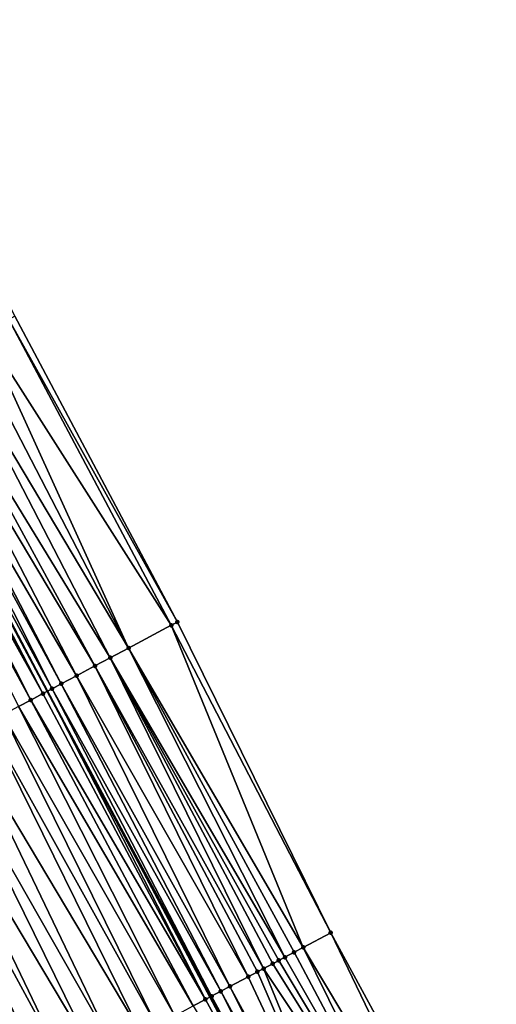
# Model space of a CAD drawing. Header units: feet. Extents: x 2004186 to 2014793, y 836912 to 864902.
# Tile 363 of 656: x 2010090 to 2010118, y 848602 to 848659. Entities that reach past the tile are written whole.
import ezdxf

# ---------------------------------------------------------------- set-up
doc = ezdxf.new("R2010")
doc.units = ezdxf.units.FT
doc.header["$LTSCALE"] = 100
doc.header["$MEASUREMENT"] = 0
for name, color, linetype, lineweight in [('EP_Travel Lane', 5, 'Continuous', 40), ('Road Shots', 4, 'Continuous', 200), ('Road X-Section', 30, 'Continuous', 13)]:
    doc.layers.add(name, color=color, linetype=linetype, lineweight=lineweight)
doc.layers.add('I-77 SB_MM21-27-Surface-Border', color=7, linetype='Continuous')
doc.layers.add('I-77 SB_MM21-27-Surface-TIN', color=7, linetype='Continuous')

msp = doc.modelspace()

# ---------------------------------------------------------------- linework, layer by layer
at = {"layer": 'EP_Travel Lane'}
msp.add_polyline3d([(2010110.569408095, 848585.1130201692, 430.208047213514), (2010101.168451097, 848602.7657240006, 430.1428162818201), (2010091.767470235, 848620.4184726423, 430.0938760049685), (2010082.366520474, 848638.0711628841, 430.0236856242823), (2010072.768941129, 848655.7926938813, 429.9372939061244), (2010063.148234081, 848673.3265646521, 429.8635063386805), (2010053.52750486, 848690.8604758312, 429.803856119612), (2010043.90676447, 848708.3944073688, 429.7512703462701), (2010034.01297362, 848725.9959147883, 429.7053891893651), (2010024.103192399, 848743.3679477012, 429.6092993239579), (2010014.193362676, 848760.7400656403, 429.5399031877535), (2010004.283523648, 848778.1121998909, 429.4756252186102), (2009994.180354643, 848795.5193121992, 429.3876523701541), (2009984.065958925, 848812.7730712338, 429.3006642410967), (2009973.951492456, 848830.0269509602, 429.2545834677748), (2009963.837033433, 848847.280817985, 429.204192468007), (2009953.432057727, 848864.5973455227, 429.1382592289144)], dxfattribs=at)
at = {"layer": 'I-77 SB_MM21-27-Surface-Border', "color": 3, "linetype": 'ByBlock', "lineweight": -2}
msp.add_polyline3d([(2009960.095674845, 848868.653770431, 429.4413727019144), (2009970.747063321, 848851.3232834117, 429.5169382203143), (2009981.016434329, 848834.1600121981, 429.5668025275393), (2009991.631023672, 848817.1987912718, 429.6556689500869), (2010001.900342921, 848800.0356085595, 429.7355085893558), (2010012.215672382, 848782.637221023, 429.8050915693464), (2010022.47097458, 848765.4620775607, 429.8637684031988), (2010032.552494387, 848748.1879407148, 429.949260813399), (2010042.286586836, 848730.7155761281, 430.0126126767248), (2010052.076704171, 848712.8784440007, 430.086101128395), (2010061.69744372, 848695.3445139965, 430.1392212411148), (2010071.142841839, 848677.7143790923, 430.1932707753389), (2010080.588222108, 848660.0842767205, 430.2587591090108), (2010089.882258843, 848642.0680139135, 430.3247548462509), (2010099.270923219, 848624.4087522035, 430.3835858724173), (2010108.129824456, 848606.4677973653, 430.4308570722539), (2010117.695080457, 848588.9024260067, 430.4908939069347)], dxfattribs=at)
at = {"layer": 'I-77 SB_MM21-27-Surface-TIN', "color": 128, "linetype": 'ByBlock', "lineweight": -2}
for points in [[(2010089.529090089, 848641.8802059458, 430.3123991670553), (2010088.116423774, 848641.1289577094, 430.2570064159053), (2010098.917754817, 848624.2209435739, 430.3709898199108)], [(2010089.882258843, 848642.0680139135, 430.3247548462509), (2010089.529090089, 848641.8802059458, 430.3123991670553), (2010099.270923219, 848624.4087522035, 430.3835858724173)], [(2010089.529090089, 848641.8802059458, 430.3123991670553), (2010098.917754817, 848624.2209435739, 430.3709898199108), (2010099.270923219, 848624.4087522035, 430.3835858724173)], [(2010088.116423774, 848641.1289577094, 430.2570064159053), (2010087.2334972, 848640.65944661, 430.2293346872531), (2010096.445584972, 848622.9062662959, 430.2766629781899)], [(2010088.116423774, 848641.1289577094, 430.2570064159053), (2010096.445584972, 848622.9062662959, 430.2766629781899), (2010098.917754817, 848624.2209435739, 430.3709898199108)], [(2010087.2334972, 848640.65944661, 430.2293346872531), (2010086.173993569, 848640.0960177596, 430.1904629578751), (2010096.445584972, 848622.9062662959, 430.2766629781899)], [(2010086.173993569, 848640.0960177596, 430.1904629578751), (2010084.937903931, 848639.4386879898, 430.1465312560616), (2010095.386070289, 848622.3428582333, 430.2453776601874)], [(2010086.173993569, 848640.0960177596, 430.1904629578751), (2010095.386070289, 848622.3428582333, 430.2453776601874), (2010096.445584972, 848622.9062662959, 430.2766629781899)], [(2010084.937903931, 848639.4386879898, 430.1465312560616), (2010084.231579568, 848639.0630473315, 430.1128010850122), (2010094.503144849, 848621.8733450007, 430.2169303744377)], [(2010084.937903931, 848639.4386879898, 430.1465312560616), (2010094.503144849, 848621.8733450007, 430.2169303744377), (2010095.386070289, 848622.3428582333, 430.2453776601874)], [(2010084.231579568, 848639.0630473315, 430.1128010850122), (2010083.348658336, 848638.593526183, 430.0814635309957), (2010093.443650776, 848621.3098981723, 430.1715034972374)], [(2010084.231579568, 848639.0630473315, 430.1128010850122), (2010093.443650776, 848621.3098981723, 430.1715034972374), (2010094.503144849, 848621.8733450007, 430.2169303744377)], [(2010082.995496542, 848638.405705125, 430.0643325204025), (2010082.46576792, 848638.1239470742, 430.0289822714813), (2010092.030998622, 848620.5586232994, 430.1063981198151)], [(2010083.348658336, 848638.593526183, 430.0814635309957), (2010082.995496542, 848638.405705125, 430.0643325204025), (2010092.560739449, 848620.8403583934, 430.1333722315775)], [(2010082.995496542, 848638.405705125, 430.0643325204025), (2010092.030998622, 848620.5586232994, 430.1063981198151), (2010092.560739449, 848620.8403583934, 430.1333722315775)], [(2010083.348658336, 848638.593526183, 430.0814635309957), (2010092.560739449, 848620.8403583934, 430.1333722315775), (2010093.443650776, 848621.3098981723, 430.1715034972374)], [(2010081.75943138, 848637.7483293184, 430.0036068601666), (2010081.229676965, 848637.4666197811, 429.9859540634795), (2010090.794922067, 848619.9012689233, 430.0534939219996)], [(2010082.112604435, 848637.9361291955, 430.0130111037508), (2010081.75943138, 848637.7483293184, 430.0036068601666), (2010091.501255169, 848620.2768931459, 430.0812262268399)], [(2010081.75943138, 848637.7483293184, 430.0036068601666), (2010090.794922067, 848619.9012689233, 430.0534939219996), (2010091.501255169, 848620.2768931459, 430.0812262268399)], [(2010082.289188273, 848638.0300341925, 430.0195585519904), (2010082.112604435, 848637.9361291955, 430.0130111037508), (2010091.501255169, 848620.2768931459, 430.0812262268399)], [(2010082.289188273, 848638.0300341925, 430.0195585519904), (2010091.767470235, 848620.4184726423, 430.0938760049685), (2010082.366520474, 848638.0711628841, 430.0236856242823)], [(2010082.289188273, 848638.0300341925, 430.0195585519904), (2010091.501255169, 848620.2768931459, 430.0812262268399), (2010091.767470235, 848620.4184726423, 430.0938760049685)], [(2010082.46576792, 848638.1239470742, 430.0289822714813), (2010082.366520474, 848638.0711628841, 430.0236856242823), (2010091.767470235, 848620.4184726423, 430.0938760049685)], [(2010082.46576792, 848638.1239470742, 430.0289822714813), (2010091.767470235, 848620.4184726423, 430.0938760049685), (2010092.030998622, 848620.5586232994, 430.1063981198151)], [(2010081.229676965, 848637.4666197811, 429.9859540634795), (2010090.088591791, 848619.5256393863, 430.0238228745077), (2010090.794922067, 848619.9012689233, 430.0534939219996)], [(2010098.917754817, 848624.2209435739, 430.3709898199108), (2010096.445584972, 848622.9062662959, 430.2766629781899), (2010106.540574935, 848605.6226429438, 430.3684834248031)], [(2010099.270923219, 848624.4087522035, 430.3835858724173), (2010098.917754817, 848624.2209435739, 430.3709898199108), (2010108.129824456, 848606.4677973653, 430.4308570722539)], [(2010098.917754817, 848624.2209435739, 430.3709898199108), (2010106.540574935, 848605.6226429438, 430.3684834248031), (2010108.129824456, 848606.4677973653, 430.4308570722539)], [(2010096.445584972, 848622.9062662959, 430.2766629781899), (2010095.386070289, 848622.3428582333, 430.2453776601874), (2010105.481092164, 848605.0591748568, 430.3152982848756)], [(2010096.445584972, 848622.9062662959, 430.2766629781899), (2010106.010829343, 848605.340916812, 430.3447770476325), (2010106.540574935, 848605.6226429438, 430.3684834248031)], [(2010096.445584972, 848622.9062662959, 430.2766629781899), (2010105.481092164, 848605.0591748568, 430.3152982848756), (2010106.010829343, 848605.340916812, 430.3447770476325)], [(2010094.503144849, 848621.8733450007, 430.2169303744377), (2010093.443650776, 848621.3098981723, 430.1715034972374), (2010103.362064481, 848603.9323555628, 430.2515654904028)], [(2010095.386070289, 848622.3428582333, 430.2453776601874), (2010094.503144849, 848621.8733450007, 430.2169303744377), (2010104.244990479, 848604.4018677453, 430.2796323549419)], [(2010094.503144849, 848621.8733450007, 430.2169303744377), (2010103.891816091, 848604.2140703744, 430.2711422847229), (2010104.244990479, 848604.4018677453, 430.2796323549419)], [(2010094.503144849, 848621.8733450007, 430.2169303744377), (2010103.362064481, 848603.9323555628, 430.2515654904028), (2010103.891816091, 848604.2140703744, 430.2711422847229)], [(2010095.386070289, 848622.3428582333, 430.2453776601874), (2010105.127930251, 848604.8713540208, 430.2982483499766), (2010105.481092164, 848605.0591748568, 430.3152982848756)], [(2010095.386070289, 848622.3428582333, 430.2453776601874), (2010104.774759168, 848604.6835504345, 430.2874910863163), (2010105.127930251, 848604.8713540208, 430.2982483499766)], [(2010095.386070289, 848622.3428582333, 430.2453776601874), (2010104.244990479, 848604.4018677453, 430.2796323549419), (2010104.774759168, 848604.6835504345, 430.2874910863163)], [(2010093.443650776, 848621.3098981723, 430.1715034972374), (2010092.560739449, 848620.8403583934, 430.1333722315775), (2010102.302572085, 848603.3689055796, 430.2049845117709)], [(2010093.443650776, 848621.3098981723, 430.1715034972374), (2010102.302572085, 848603.3689055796, 430.2049845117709), (2010103.362064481, 848603.9323555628, 430.2515654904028)], [(2010092.560739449, 848620.8403583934, 430.1333722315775), (2010092.030998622, 848620.5586232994, 430.1063981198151), (2010101.772835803, 848603.0871619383, 430.1748908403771)], [(2010092.560739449, 848620.8403583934, 430.1333722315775), (2010101.772835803, 848603.0871619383, 430.1748908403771), (2010102.302572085, 848603.3689055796, 430.2049845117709)], [(2010091.501255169, 848620.2768931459, 430.0812262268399), (2010090.794922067, 848619.9012689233, 430.0534939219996), (2010100.88993159, 848602.6176087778, 430.1318754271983)], [(2010091.501255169, 848620.2768931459, 430.0812262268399), (2010100.88993159, 848602.6176087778, 430.1318754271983), (2010091.767470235, 848620.4184726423, 430.0938760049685)], [(2010092.030998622, 848620.5586232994, 430.1063981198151), (2010091.767470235, 848620.4184726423, 430.0938760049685), (2010101.243098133, 848602.8054209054, 430.1457485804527)], [(2010100.88993159, 848602.6176087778, 430.1318754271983), (2010101.168451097, 848602.7657240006, 430.1428162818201), (2010091.767470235, 848620.4184726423, 430.0938760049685)], [(2010101.243098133, 848602.8054209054, 430.1457485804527), (2010091.767470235, 848620.4184726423, 430.0938760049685), (2010101.168451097, 848602.7657240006, 430.1428162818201)], [(2010092.030998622, 848620.5586232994, 430.1063981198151), (2010101.243098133, 848602.8054209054, 430.1457485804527), (2010101.772835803, 848603.0871619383, 430.1748908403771)], [(2010090.088591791, 848619.5256393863, 430.0238228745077), (2010089.205691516, 848619.0560788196, 429.9781082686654), (2010099.12410842, 848601.678530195, 430.0559632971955)], [(2010090.794922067, 848619.9012689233, 430.0534939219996), (2010090.088591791, 848619.5256393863, 430.0238228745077), (2010100.183601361, 848602.2419791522, 430.1021699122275)], [(2010090.088591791, 848619.5256393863, 430.0238228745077), (2010099.12410842, 848601.678530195, 430.0559632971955), (2010100.183601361, 848602.2419791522, 430.1021699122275)], [(2010090.794922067, 848619.9012689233, 430.0534939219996), (2010100.183601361, 848602.2419791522, 430.1021699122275), (2010100.88993159, 848602.6176087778, 430.1318754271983)], [(2010089.205691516, 848619.0560788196, 429.9781082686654), (2010088.322788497, 848618.5865234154, 429.934277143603), (2010098.064625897, 848601.115061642, 430.0026082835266)], [(2010089.205691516, 848619.0560788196, 429.9781082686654), (2010098.064625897, 848601.115061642, 430.0026082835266), (2010099.12410842, 848601.678530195, 430.0559632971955)], [(2010088.322788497, 848618.5865234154, 429.934277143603), (2010086.910131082, 848617.8352584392, 429.8727819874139), (2010097.181713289, 848600.6455242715, 429.9653529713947)], [(2010088.322788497, 848618.5865234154, 429.934277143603), (2010097.181713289, 848600.6455242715, 429.9653529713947), (2010098.064625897, 848601.115061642, 430.0026082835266)], [(2010086.910131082, 848617.8352584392, 429.8727819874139), (2010085.674060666, 848617.1778925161, 429.8156654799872), (2010095.592481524, 848599.8003364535, 429.8907964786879)], [(2010086.910131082, 848617.8352584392, 429.8727819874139), (2010095.592481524, 848599.8003364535, 429.8907964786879), (2010097.181713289, 848600.6455242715, 429.9653529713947)], [(2010085.674060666, 848617.1778925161, 429.8156654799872), (2010084.261422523, 848616.4265912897, 429.7409464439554), (2010094.532997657, 848599.236870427, 429.8383630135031)], [(2010085.674060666, 848617.1778925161, 429.8156654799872), (2010094.532997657, 848599.236870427, 429.8383630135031), (2010095.592481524, 848599.8003364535, 429.8907964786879)], [(2010084.261422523, 848616.4265912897, 429.7409464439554), (2010083.378514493, 848615.9570453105, 429.7005534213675), (2010092.943773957, 848598.3916674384, 429.7582724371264)], [(2010084.261422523, 848616.4265912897, 429.7409464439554), (2010092.943773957, 848598.3916674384, 429.7582724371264), (2010094.532997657, 848599.236870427, 429.8383630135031)], [(2010083.378514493, 848615.9570453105, 429.7005534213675), (2010081.965866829, 848615.2057619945, 429.6323680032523), (2010091.707705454, 848597.734297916, 429.6998391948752)], [(2010083.378514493, 848615.9570453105, 429.7005534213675), (2010091.707705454, 848597.734297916, 429.6998391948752), (2010092.943773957, 848598.3916674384, 429.7582724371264)], [(2010081.965866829, 848615.2057619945, 429.6323680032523), (2010081.436118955, 848614.924040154, 429.6102286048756), (2010091.001377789, 848597.3586634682, 429.6683745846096)], [(2010081.965866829, 848615.2057619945, 429.6323680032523), (2010091.001377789, 848597.3586634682, 429.6683745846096), (2010091.707705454, 848597.734297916, 429.6998391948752)], [(2010081.259536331, 848614.8301328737, 429.6028488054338), (2010090.824792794, 848597.2647606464, 429.6626206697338), (2010081.436118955, 848614.924040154, 429.6102286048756)], [(2010081.259536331, 848614.8301328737, 429.6028488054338), (2010090.118452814, 848596.8891493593, 429.6396050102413), (2010090.824792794, 848597.2647606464, 429.6626206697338)], [(2010091.001377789, 848597.3586634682, 429.6683745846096), (2010081.436118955, 848614.924040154, 429.6102286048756), (2010090.824792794, 848597.2647606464, 429.6626206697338)], [(2010108.129824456, 848606.4677973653, 430.4308570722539), (2010106.540574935, 848605.6226429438, 430.3684834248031), (2010116.812153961, 848588.4329147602, 430.4631711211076)], [(2010108.129824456, 848606.4677973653, 430.4308570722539), (2010116.812153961, 848588.4329147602, 430.4631711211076), (2010117.695080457, 848588.9024260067, 430.4908939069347)], [(2010106.010829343, 848605.340916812, 430.3447770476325), (2010105.481092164, 848605.0591748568, 430.3152982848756), (2010115.399483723, 848587.6816739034, 430.4104746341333)], [(2010106.540574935, 848605.6226429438, 430.3684834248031), (2010106.010829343, 848605.340916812, 430.3447770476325), (2010115.399483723, 848587.6816739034, 430.4104746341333)], [(2010106.540574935, 848605.6226429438, 430.3684834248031), (2010115.399483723, 848587.6816739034, 430.4104746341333), (2010116.812153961, 848588.4329147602, 430.4631711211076)], [(2010105.127930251, 848604.8713540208, 430.2982483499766), (2010104.774759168, 848604.6835504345, 430.2874910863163), (2010115.399483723, 848587.6816739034, 430.4104746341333)], [(2010105.481092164, 848605.0591748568, 430.3152982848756), (2010105.127930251, 848604.8713540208, 430.2982483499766), (2010115.399483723, 848587.6816739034, 430.4104746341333)], [(2010103.891816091, 848604.2140703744, 430.2711422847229), (2010103.362064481, 848603.9323555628, 430.2515654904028), (2010111.867810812, 848585.8035667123, 430.2768915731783)], [(2010104.244990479, 848604.4018677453, 430.2796323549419), (2010103.891816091, 848604.2140703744, 430.2711422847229), (2010111.867810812, 848585.8035667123, 430.2768915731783)], [(2010104.774759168, 848604.6835504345, 430.2874910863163), (2010104.244990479, 848604.4018677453, 430.2796323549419), (2010115.399483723, 848587.6816739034, 430.4104746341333)], [(2010104.244990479, 848604.4018677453, 430.2796323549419), (2010111.867810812, 848585.8035667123, 430.2768915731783), (2010115.399483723, 848587.6816739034, 430.4104746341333)], [(2010103.362064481, 848603.9323555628, 430.2515654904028), (2010102.302572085, 848603.3689055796, 430.2049845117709), (2010111.867810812, 848585.8035667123, 430.2768915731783)], [(2010101.772835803, 848603.0871619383, 430.1748908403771), (2010101.243098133, 848602.8054209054, 430.1457485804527), (2010110.808332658, 848585.2400899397, 430.2205411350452)], [(2010102.302572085, 848603.3689055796, 430.2049845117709), (2010101.772835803, 848603.0871619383, 430.1748908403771), (2010111.338065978, 848585.5218391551, 430.2526667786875)], [(2010101.772835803, 848603.0871619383, 430.1748908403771), (2010110.808332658, 848585.2400899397, 430.2205411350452), (2010111.338065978, 848585.5218391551, 430.2526667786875)], [(2010102.302572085, 848603.3689055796, 430.2049845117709), (2010111.338065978, 848585.5218391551, 430.2526667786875), (2010111.867810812, 848585.8035667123, 430.2768915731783)], [(2010100.88993159, 848602.6176087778, 430.1318754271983), (2010100.183601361, 848602.2419791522, 430.1021699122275), (2010110.455172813, 848585.0522652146, 430.202073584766)], [(2010100.88993159, 848602.6176087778, 430.1318754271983), (2010110.455172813, 848585.0522652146, 430.202073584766), (2010101.168451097, 848602.7657240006, 430.1428162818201)], [(2010101.243098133, 848602.8054209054, 430.1457485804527), (2010101.168451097, 848602.7657240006, 430.1428162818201), (2010110.569408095, 848585.1130201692, 430.208047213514)], [(2010110.455172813, 848585.0522652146, 430.202073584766), (2010110.569408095, 848585.1130201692, 430.208047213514), (2010101.168451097, 848602.7657240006, 430.1428162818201)], [(2010101.243098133, 848602.8054209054, 430.1457485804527), (2010110.569408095, 848585.1130201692, 430.208047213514), (2010110.808332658, 848585.2400899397, 430.2205411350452)]]:
    msp.add_3dface(points, dxfattribs=at)
at = {"layer": 'Road Shots', "lineweight": 100}
for p in [(2010098.917754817, 848624.2209435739, 430.3709898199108), (2010099.270923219, 848624.4087522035, 430.3835858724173), (2010096.445584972, 848622.9062662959, 430.2766629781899), (2010094.503144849, 848621.8733450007, 430.2169303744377), (2010095.386070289, 848622.3428582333, 430.2453776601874), (2010093.443650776, 848621.3098981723, 430.1715034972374), (2010092.560739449, 848620.8403583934, 430.1333722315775), (2010091.501255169, 848620.2768931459, 430.0812262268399), (2010092.030998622, 848620.5586232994, 430.1063981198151), (2010090.794922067, 848619.9012689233, 430.0534939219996), (2010108.129824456, 848606.4677973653, 430.4308570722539), (2010106.010829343, 848605.340916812, 430.3447770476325), (2010106.540574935, 848605.6226429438, 430.3684834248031), (2010105.127930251, 848604.8713540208, 430.2982483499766), (2010105.481092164, 848605.0591748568, 430.3152982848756), (2010103.891816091, 848604.2140703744, 430.2711422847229), (2010104.244990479, 848604.4018677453, 430.2796323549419), (2010104.774759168, 848604.6835504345, 430.2874910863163), (2010103.362064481, 848603.9323555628, 430.2515654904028), (2010101.772835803, 848603.0871619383, 430.1748908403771), (2010102.302572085, 848603.3689055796, 430.2049845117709), (2010100.88993159, 848602.6176087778, 430.1318754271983), (2010101.243098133, 848602.8054209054, 430.1457485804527)]:
    msp.add_point(p, dxfattribs=at)
at = {"layer": 'Road X-Section', "extrusion": (0.4694329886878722, -0.8829626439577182, 0.00310459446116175), "elevation": 194304.5927963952, "flags": 128}
msp.add_lwpolyline([(2173178.532694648, -174.662914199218), (2173180.132694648, -174.602159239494), (2173181.532694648, -174.5518038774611), (2173182.732694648, -174.5007220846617), (2173184.332694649, -174.4320933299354), (2173186.532694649, -174.3498747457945), (2173188.132694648, -174.2964711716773), (2173188.732694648, -174.2709010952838), (2173190.132694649, -174.2037998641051), (2173191.532694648, -174.1433549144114), (2173193.132694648, -174.0811023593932), (2173194.132694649, -174.0405837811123), (2173195.532694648, -173.9940823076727), (2173197.132694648, -173.9346380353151), (2173198.332694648, -173.8907422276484), (2173200.532694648, -173.8058552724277), (2173202.132694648, -173.7421301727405), (2173202.932694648, -173.7034319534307), (2173203.532694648, -173.6746104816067), (2173203.932694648, -173.6610124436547), (2173204.932694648, -173.6349505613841), (2173205.732694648, -173.6054312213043), (2173207.332694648, -173.5372454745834), (2173208.332694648, -173.4968522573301), (2173209.932694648, -173.4221328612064), (2173211.332694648, -173.3650160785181), (2173212.932694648, -173.3035206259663), (2173213.932694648, -173.2596892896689), (2173214.932694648, -173.2139744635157), (2173215.732694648, -173.1843032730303), (2173216.532694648, -173.1565708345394), (2173217.132694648, -173.1313988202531), (2173217.732694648, -173.1044245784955), (2173218.732694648, -173.0662931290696), (2173219.932694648, -173.0208660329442), (2173220.932694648, -172.9924186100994), (2173222.132694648, -172.9611331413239), (2173224.932694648, -172.8668058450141), (2173225.332694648, -172.8542097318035)], dxfattribs=at)
at = {"layer": 'Road X-Section', "extrusion": (0.4694329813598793, -0.8829626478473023, 0.003104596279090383), "elevation": 194324.5747665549, "flags": 128}
msp.add_lwpolyline([(2173179.934306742, -174.6228159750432), (2173180.934306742, -174.5938127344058), (2173181.734306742, -174.5596380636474), (2173182.734306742, -174.5156693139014), (2173185.134306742, -174.4166541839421), (2173186.334306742, -174.3728075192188), (2173187.734306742, -174.3266609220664), (2173188.534306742, -174.2916999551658), (2173189.334306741, -174.2541601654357), (2173190.134306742, -174.2236351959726), (2173191.534306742, -174.1746346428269), (2173192.134306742, -174.1486710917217), (2173193.534306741, -174.0769398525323), (2173194.134306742, -174.05126152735), (2173195.134306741, -174.018087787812), (2173196.334306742, -173.9780966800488), (2173198.134306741, -173.9098697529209), (2173199.334306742, -173.8627925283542), (2173200.734306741, -173.8149371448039), (2173201.734306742, -173.7718498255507), (2173202.934306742, -173.7173452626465), (2173203.734306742, -173.6811893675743), (2173204.334306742, -173.6605836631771), (2173205.334306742, -173.6318139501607), (2173206.134306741, -173.6003491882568), (2173207.534306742, -173.5419156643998), (2173209.334306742, -173.4618247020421), (2173210.534306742, -173.4093909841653), (2173212.334306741, -173.3348341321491), (2173213.334306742, -173.2975786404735), (2173214.534306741, -173.2442233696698), (2173215.734306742, -173.1980165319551), (2173216.534306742, -173.1683108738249), (2173216.934306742, -173.1544376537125), (2173217.534306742, -173.1252952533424), (2173218.134306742, -173.0952014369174), (2173219.334306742, -173.0486202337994), (2173219.934306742, -173.0290433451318), (2173220.334306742, -173.0205532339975), (2173220.934306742, -173.0126944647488), (2173221.334306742, -173.0019371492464), (2173221.734306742, -172.9848871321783), (2173222.334306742, -172.9554082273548), (2173222.934306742, -172.9317017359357), (2173224.734306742, -172.8693277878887)], dxfattribs=at)

doc.saveas('drawing.dxf')
